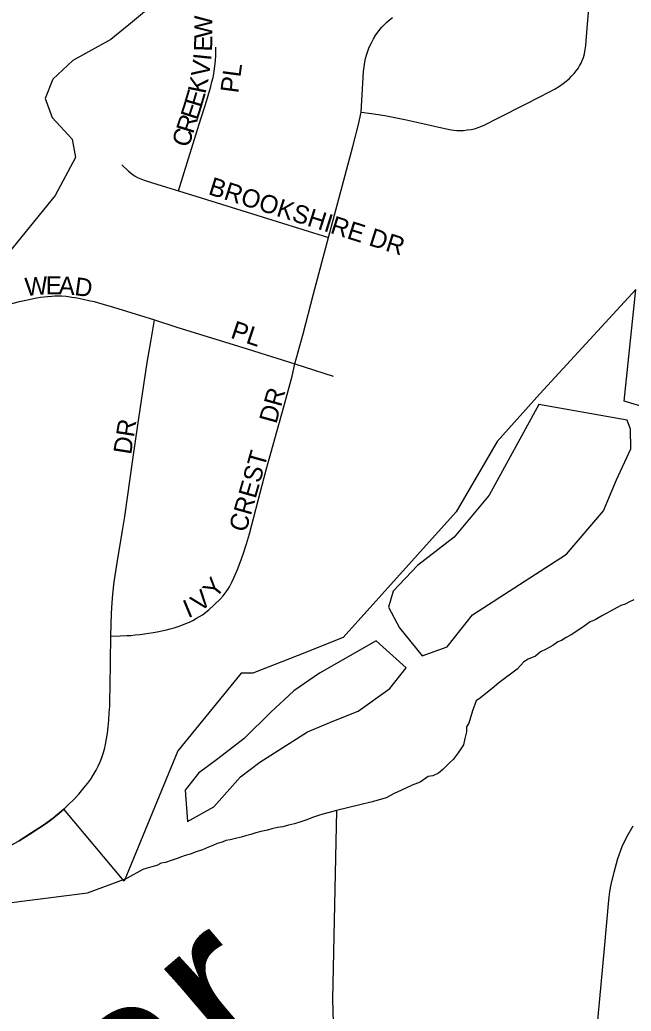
# Model space of a CAD drawing. Extents: x 1410790 to 1770854, y 448063 to 770588.
# Drawn here: x 1521446 to 1523133, y 595418 to 598152 of the extents above; entities that cross this region are included whole.
import ezdxf

# ---------------------------------------------------------------- set-up
doc = ezdxf.new("R2010")
doc.units = 0
for name, color, linetype in [('GM_X_City_Street', 7, 'Continuous'), ('GM_X_City_Street_Text', 7, 'Continuous'), ('GM_X_Corporation', 7, 'Continuous'), ('GM_X_Minor_Lake', 7, 'Continuous'), ('GM_X_Minor_River', 7, 'Continuous'), ('GM_X_Minor_River_Text', 7, 'Continuous'), ('GM_X_Township_Road', 7, 'Continuous')]:
    doc.layers.add(name, color=color, linetype=linetype)

msp = doc.modelspace()

# ---------------------------------------------------------------- linework, layer by layer
at = {"layer": 'GM_X_City_Street'}
for points in [[(1522387.4, 597897.1), (1522416.1, 597893.9), (1522453.3, 597887.9), (1522507.8, 597876.9), (1522549.4, 597867.7), (1522610, 597853.8), (1522635.7, 597848.9), (1522643.6, 597847.8), (1522651.4, 597847.1), (1522661.1, 597846.9), (1522670.2, 597847.3), (1522680.5, 597848.4), (1522691, 597850), (1522700.9, 597851.9), (1522710.8, 597854.9), (1522720.6, 597858.8), (1522731.2, 597863.5), (1522763.1, 597880.3), (1522845, 597921.5), (1522909.1, 597954.4), (1522923.1, 597961.9), (1522934.9, 597968.8), (1522945.4, 597976), (1522953.7, 597982.9), (1522961.3, 597989.5), (1522968.4, 597996.6), (1522975.6, 598004.3), (1522981.3, 598011.7), (1522986.2, 598017.9), (1522990.4, 598025.4), (1522994.3, 598032.2), (1522997.6, 598040), (1523001, 598048.5), (1523003.7, 598058.6), (1523006, 598070.2), (1523007.4, 598081.2), (1523010.7, 598117.1), (1523030.4, 598361.2)], [(1522387.4, 597897.1), (1522394.5, 598009.7), (1522395.8, 598022.1), (1522398.3, 598035.6), (1522400.1, 598045.4), (1522402.5, 598054.8), (1522405.8, 598065.4), (1522410.1, 598076.5), (1522415.9, 598089), (1522422, 598099.9), (1522427.8, 598110.2), (1522434.6, 598119.1), (1522439.4, 598125.6), (1522444.8, 598131.9), (1522450.8, 598138.4), (1522458.7, 598145.8), (1522465.7, 598151.9), (1522474.1, 598158)], [(1521884, 597680.2), (1521911, 597770.1), (1521945.4, 597878.6), (1521958.2, 597918.3), (1521965.8, 597943), (1521973, 597968), (1521976.2, 597980.7), (1521979, 597993.1), (1521981.8, 598009.4), (1521984, 598025), (1521985.5, 598039.3), (1521986.5, 598054), (1521986.8, 598064.9), (1521986.4, 598076.4)], [(1522298, 597552), (1522364.9, 597802.5), (1522380.6, 597863), (1522387.4, 597897.1)], [(1521727, 597752.2), (1521745.6, 597735.1), (1521759, 597724.3), (1521764.3, 597720.9), (1521770.8, 597717.5), (1521779.5, 597713.5), (1521789.3, 597709.8), (1521814.5, 597701.7), (1521884, 597680.2)], [(1521884, 597680.2), (1521946.4, 597660.9), (1522156.2, 597595.5), (1522298, 597552)], [(1522205.1, 597203.3), (1522227.7, 597286.5), (1522256.7, 597396.9), (1522298, 597552)], [(1521391.1, 597358.8), (1521408.2, 597364.9), (1521427.3, 597370.8), (1521444.9, 597375.3), (1521467, 597380.3), (1521488.5, 597384.6), (1521503, 597387), (1521512.8, 597388.3), (1521521.9, 597389.4), (1521534.1, 597390.3), (1521543, 597390.9), (1521552.1, 597390.9), (1521560.9, 597390.6), (1521573.8, 597389.7), (1521589.2, 597387.7), (1521604.1, 597385.3), (1521620.9, 597382), (1521636.5, 597378.4), (1521650.7, 597374.9), (1521672.5, 597369), (1521694.9, 597362.6), (1521776.3, 597337.6), (1521817.9, 597324.4)], [(1521697.5, 596452.8), (1521699.1, 596516.2), (1521700.6, 596544.1), (1521702.9, 596568.7), (1521706.4, 596602.5), (1521711.4, 596637.1), (1521716.9, 596671.9), (1521723.6, 596709.5), (1521729.7, 596744), (1521735.3, 596782.5), (1521757.9, 596940), (1521772.6, 597040.7), (1521797.7, 597207.1), (1521808, 597269.2), (1521813.7, 597302.4), (1521817.9, 597324.4)], [(1521817.9, 597324.4), (1521879.4, 597304.8), (1522073.4, 597244.4), (1522205.1, 597203.3)], [(1521697.5, 596452.8), (1521723, 596453.3), (1521740.8, 596454), (1521752.3, 596454.8), (1521764.6, 596455.9), (1521777.4, 596457.4), (1521790, 596459), (1521801.7, 596460.7), (1521813.5, 596462.7), (1521825, 596464.6), (1521838.2, 596467.2), (1521850.4, 596469.8), (1521860.8, 596472.4), (1521871.9, 596475.7), (1521882.5, 596478.9), (1521892.9, 596482.4), (1521904.4, 596487), (1521914.1, 596491.3), (1521923.5, 596496.1), (1521933.7, 596501.7), (1521949.6, 596511.6), (1521967.1, 596524.9), (1521982.4, 596538.8), (1521998.8, 596555), (1522007.2, 596563.9), (1522015.3, 596574.4), (1522020.1, 596581.3), (1522024.4, 596588.7), (1522028.5, 596596.1), (1522032.1, 596602.9), (1522037.6, 596614.9), (1522046.3, 596636), (1522053.8, 596655.2), (1522062.3, 596679), (1522071.5, 596707.2), (1522079.3, 596734.3), (1522086.1, 596759.3), (1522109.4, 596847.7), (1522125.5, 596910.9), (1522175.2, 597088.6), (1522197.8, 597169.3), (1522205.1, 597203.3)], [(1522205.1, 597203.3), (1522310.3, 597169.3)], [(1521567.4, 595975.7), (1521580.3, 595987.9), (1521593.7, 596001.6), (1521608.4, 596017.2), (1521623.8, 596035.2), (1521633.6, 596047.3), (1521641.6, 596058.1), (1521648.6, 596068.9), (1521656.7, 596082.6), (1521662.2, 596094.2), (1521667.4, 596105.9), (1521672.4, 596117.6), (1521676.3, 596129.4), (1521679.6, 596140.8), (1521682.4, 596154.1), (1521685.2, 596169.3), (1521687.6, 596184.9), (1521690, 596202.3), (1521691.5, 596220.7), (1521692.8, 596240.7), (1521693.9, 596259.6), (1521694.3, 596277.6), (1521695.2, 596312.6), (1521697.5, 596452.8)], [(1521064.4, 595590.5), (1521111.2, 595632.7), (1521159.8, 595679.3), (1521210.1, 595724.8), (1521248.7, 595757.4), (1521288.2, 595788.2), (1521329.9, 595818.6), (1521352.9, 595834.6), (1521378.9, 595851.1), (1521411.4, 595870.5), (1521444.1, 595888.5), (1521471.4, 595905.9), (1521498.5, 595923.2), (1521519.3, 595937.1), (1521537.8, 595951), (1521553.2, 595963.2), (1521567.4, 595975.7)]]:
    msp.add_lwpolyline(points, dxfattribs=at)
at = {"layer": 'GM_X_Corporation'}
msp.add_lwpolyline([(1523184.4, 597079.5), (1523113.2, 597100.8), (1523145.6, 597408.8), (1522880.8, 597121.1), (1522763.1, 596989.4), (1522650, 596795.5), (1522338.1, 596448.5), (1522210.9, 596398.3), (1522089.1, 596350.1), (1522057, 596350.1), (1521881.5, 596136.7), (1521733.7, 595776.6), (1521567.4, 595975.7), (1521537.8, 595951), (1521511.4, 595931.8), (1521478, 595910.1), (1521444.1, 595888.5), (1521385.1, 595854.8), (1521352.9, 595834.6), (1521264.8, 595769.3), (1521159.8, 595679.3), (1521111.2, 595632.7), (1521064.4, 595590.5), (1520860.9, 595410.7)], dxfattribs=at)
at = {"layer": 'GM_X_Minor_Lake'}
for points in [[(1522878, 597091.2), (1522741.1, 596841.5), (1522644.7, 596725.3), (1522543.1, 596647.3), (1522475.6, 596576.6), (1522462.8, 596532.8), (1522493.7, 596475.9), (1522556.3, 596398.4), (1522624.9, 596422.9), (1522694.7, 596511.7), (1522954.3, 596678.4), (1523056.7, 596798.5), (1523092.4, 596884), (1523132.1, 596969.3), (1523131.1, 597023.5), (1523121.5, 597047.8)], [(1523121.5, 597047.8), (1522878, 597091.2)], [(1522428.9, 596439.2), (1522273, 596350.4), (1522202, 596301.8), (1522138.8, 596243), (1522065.3, 596170.4), (1521992.1, 596113.9), (1521939.3, 596074.9), (1521902.3, 596027.6), (1521908.7, 595941.2), (1521981.6, 595981.8), (1522055.2, 596064.4), (1522108.1, 596105.3), (1522239.9, 596188.7), (1522312.6, 596219.2), (1522379.2, 596245.8), (1522466.5, 596308.1), (1522511.6, 596365.2)], [(1522511.6, 596365.2), (1522428.9, 596439.2)]]:
    msp.add_lwpolyline(points, dxfattribs=at)
at = {"layer": 'GM_X_Minor_River'}
for points in [[(1521872.5, 598244.1), (1521756.5, 598146.4), (1521697.5, 598097.5), (1521592.2, 598039.7), (1521537.2, 597988.7), (1521516.1, 597935.1), (1521535.2, 597882.5), (1521590.1, 597823.2), (1521599.2, 597772.8), (1521543.1, 597667.8), (1521307.2, 597378.1), (1521194.6, 597252.2), (1521017.2, 597189.9), (1520843.3, 596999.2), (1520716.4, 596959.9), (1520598.4, 596970.4), (1520484.5, 597091.2), (1520425.1, 597122.6), (1520353.1, 597132.2), (1520138.1, 597092.8), (1519768.4, 597138.9)], [(1523140.2, 596552.9), (1523128.1, 596547), (1523116, 596541.1), (1523104, 596537.2), (1523093.9, 596531.3), (1523075.8, 596521.5), (1523065.7, 596515.5), (1523053.6, 596509.7), (1523033.5, 596497.8), (1523019.4, 596492), (1523003.3, 596480.1), (1522985.2, 596468.2), (1522967.1, 596456.4), (1522953, 596448.5), (1522940.9, 596440.6), (1522930.8, 596436.7), (1522916.7, 596426.8), (1522898.6, 596417), (1522882.5, 596409.2), (1522868.4, 596397.3), (1522848.3, 596389.4), (1522836.2, 596381.5), (1522818, 596361.7), (1522767.6, 596324.1), (1522749.4, 596308.2), (1522731.3, 596294.4), (1522717.2, 596282.5), (1522705.1, 596274.6), (1522694.8, 596246.6), (1522684.5, 596212.7), (1522678.4, 596202.7), (1522678.3, 596188.7), (1522674.1, 596170.7), (1522670, 596152.7), (1522655.7, 596130.7), (1522641.6, 596112.8), (1522631.5, 596102.9), (1522613.3, 596085), (1522601.2, 596075.1), (1522585.1, 596067.3), (1522573, 596065.4), (1522550.9, 596049.6), (1522528.8, 596041.8), (1522512.7, 596033.9), (1522498.6, 596028.1), (1522478.5, 596018.3), (1522456.4, 596006.4), (1522434.3, 596000.7), (1522414.2, 595994.8), (1522384.1, 595987.1), (1522319.9, 595971.8), (1522299.8, 595965.9), (1522281.7, 595962.1), (1522269.7, 595958.2), (1522253.6, 595952.4), (1522237.5, 595946.5)], [(1522319.9, 595971.8), (1522308.6, 595451.4), (1522316.9, 595162.3), (1522342.5, 594935.1), (1522335.2, 594867), (1522174.5, 594742.1), (1522119.8, 594610.9), (1522069.6, 594299), (1522012.6, 594149.8), (1522002.2, 594025.6), (1521972.6, 593845.7)], [(1522237.5, 595946.5), (1522221.5, 595940.7), (1522203.4, 595934.8), (1522187.3, 595931), (1522171.3, 595927.2), (1522157.2, 595925.3), (1522141.2, 595921.4), (1522129.1, 595917.6), (1522111.1, 595913.7), (1522097, 595909.9), (1522083, 595906), (1522068.9, 595902.1), (1522056.8, 595898.2), (1522040.8, 595894.4), (1522026.7, 595890.5), (1522014.7, 595888.7), (1522004.7, 595884.8), (1521990.6, 595880.9), (1521978.5, 595875), (1521966.5, 595871.1), (1521950.4, 595863.2), (1521932.3, 595857.4), (1521916.2, 595851.6), (1521902.2, 595847.7), (1521892.1, 595843.8), (1521880.1, 595839.9), (1521864, 595834.1), (1521847.9, 595828.2), (1521835.9, 595826.3), (1521823.8, 595820.4), (1521809.8, 595816.6), (1521797.7, 595812.7), (1521785.7, 595808.8), (1521742.5, 595785.5)], [(1519716.3, 594040.5), (1519842.7, 594047.8), (1519969.6, 594081.2), (1520085.2, 594153), (1520216, 594286.6), (1520302.4, 594401.1), (1520377.6, 594453.6), (1520424.9, 594516.8), (1520535, 594819.4), (1520746.5, 594981.3), (1520936.8, 595077.6), (1521103.2, 595186.3), (1521152.7, 595259.5), (1521215.3, 595386.5), (1521274.8, 595561.8), (1521355.4, 595684.5), (1521416.1, 595717.3), (1521633, 595744.7), (1521742.5, 595785.5)]]:
    msp.add_lwpolyline(points, dxfattribs=at)
at = {"layer": 'GM_X_Township_Road'}
for points in [[(1523058.7, 595590.9), (1523070.8, 595724.5), (1523074.1, 595748.6), (1523077.9, 595768), (1523085.7, 595802.1), (1523096, 595839.4), (1523108.3, 595872.7), (1523120.6, 595898.8), (1523138.1, 595929.6)], [(1522897, 593654), (1522919.8, 593971.5), (1522930.1, 594108.8), (1522942.1, 594252.6), (1522951.2, 594363.7), (1522964.3, 594523.6), (1522967.7, 594556.2), (1522978.6, 594677.1), (1522998.5, 594899), (1523033.7, 595313.7), (1523058.7, 595590.9)]]:
    msp.add_lwpolyline(points, dxfattribs=at)

# ---------------------------------------------------------------- texts
at = {"layer": 'GM_X_City_Street_Text'}
for s, rotation, p in [('W', 89.9607, (1521977.2, 598100.8)), ('E', 88.2981, (1521976.2, 598064.1)), ('I', 84.1167, (1521973.7, 598038.2)), ('V', 82.1287, (1521967.4, 597992.7)), ('PL', 82.4015, (1522048.6, 597948.1)), ('K', 78.5363, (1521958.1, 597946.2)), ('E', 73.5113, (1521946.9, 597907.8)), ('E', 72.2749, (1521935.9, 597873.2)), ('R', 72.2663, (1521923.8, 597835.4)), ('C', 72.2562, (1521911.7, 597797.7)), ('BROOKSHIRE DR', 342.3715, (1521963.4, 597671.7)), ('W', 4.3755, (1521461.6, 597390.5)), ('E', 0.1093, (1521517.6, 597394.9)), ('A', 357.7701, (1521552.3, 597394.9)), ('D', 352.1945, (1521595, 597393.3)), ('PL', 341.5607, (1522024.9, 597275.7)), ('DR', 74.4796, (1522153.6, 597036.1)), ('DR', 81.0253, (1521753, 596951.5)), ('CREST', 74.1927, (1522070, 596736.8)), ('Y', 51.8604, (1521986.2, 596553.9)), ('V', 38.3826, (1521942.8, 596517.6)), ('I', 22.5728, (1521909.8, 596501.7))]:
    msp.add_text(s, height=50, rotation=rotation, dxfattribs=at).set_placement(p)
at = {"layer": 'GM_X_Minor_River_Text'}
msp.add_text('Sugar', height=499.95, rotation=40.4274, dxfattribs=at).set_placement((1520870, 594201))

doc.saveas('drawing.dxf')
